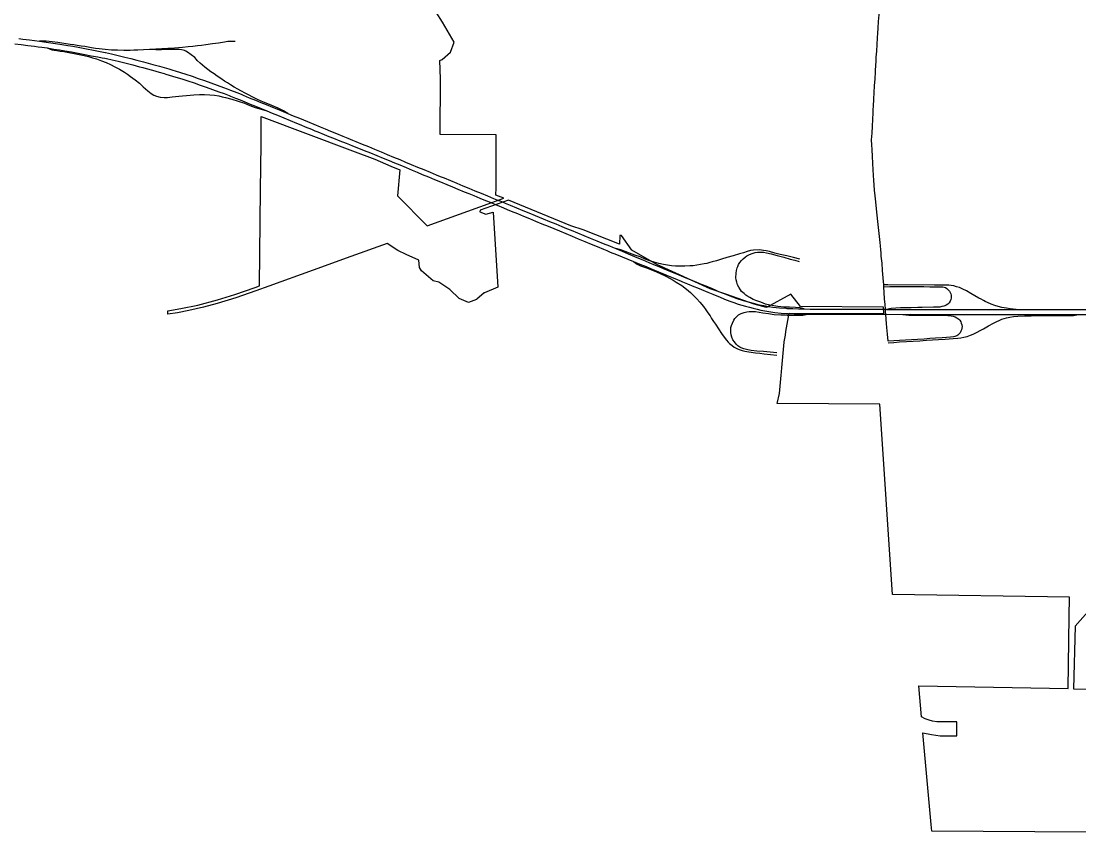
# Model space of a CAD drawing. Extents: x 0 to 34, y 0 to 22.
# Drawn here: x 5.1781 to 5.4253, y 19.7072 to 19.8971 of the extents above; entities that cross this region are included whole.
import ezdxf

# ---------------------------------------------------------------- set-up
doc = ezdxf.new("R2010")
doc.units = 0
for name, color, linetype in [('GM_X_Corporation', 7, 'Continuous'), ('GM_X_Interchange_Ramps', 7, 'Continuous'), ('GM_X_State_Route', 7, 'Continuous'), ('GM_X_US_Route', 7, 'Continuous')]:
    doc.layers.add(name, color=color, linetype=linetype)

msp = doc.modelspace()

# ---------------------------------------------------------------- linework, layer by layer
at = {"layer": 'GM_X_Corporation'}
for points in [[(5.45113, 19.70722), (5.39094, 19.7076), (5.39079, 19.70921), (5.38887, 19.73064), (5.39087, 19.73019), (5.39292, 19.72994), (5.3968, 19.72992), (5.39682, 19.73315), (5.39317, 19.7332), (5.39212, 19.73322), (5.39112, 19.73338), (5.39034, 19.73354), (5.38939, 19.73385), (5.38858, 19.73433), (5.38792, 19.74158), (5.42281, 19.741), (5.4231, 19.75772), (5.42316, 19.76236), (5.38173, 19.76298), (5.3788, 19.80749), (5.35483, 19.80764), (5.35536, 19.80997), (5.35544, 19.81083), (5.35552, 19.81169), (5.3556, 19.81254), (5.35568, 19.8134), (5.35576, 19.81426), (5.35584, 19.81508), (5.35592, 19.81598), (5.35599, 19.81683), (5.35606, 19.81769), (5.35614, 19.81855), (5.35621, 19.81941), (5.35629, 19.82026), (5.35636, 19.82112), (5.35644, 19.82198), (5.35644, 19.82206), (5.35671, 19.82364), (5.35685, 19.82449), (5.35699, 19.82534), (5.35713, 19.82619), (5.35757, 19.8288), (5.37973, 19.82866), (5.37964, 19.83021), (5.36028, 19.83035), (5.358, 19.83323), (5.35234, 19.83009), (5.34944, 19.83089), (5.34305, 19.83316), (5.33912, 19.83445), (5.32666, 19.84012), (5.32084, 19.84349), (5.31843, 19.84691), (5.31803, 19.84692), (5.31798, 19.84491), (5.30944, 19.84828), (5.30659, 19.84917), (5.29201, 19.8552), (5.2854, 19.85283), (5.28526, 19.85248), (5.28667, 19.8519), (5.28843, 19.85237), (5.28948, 19.83483), (5.28642, 19.83356), (5.28631, 19.83351), (5.28459, 19.83205), (5.28448, 19.83195), (5.28268, 19.83128), (5.28045, 19.8322), (5.27831, 19.83429), (5.27573, 19.83603), (5.27436, 19.83633), (5.27166, 19.83865), (5.27116, 19.83943), (5.27107, 19.84118), (5.26808, 19.84252), (5.26609, 19.84341), (5.26363, 19.84503), (5.25516, 19.84199), (5.2463, 19.83881), (5.23596, 19.83511), (5.23296, 19.83403), (5.22823, 19.83235), (5.22389, 19.83101), (5.22068, 19.83017), (5.21723, 19.82939), (5.2146, 19.82889), (5.21237, 19.82853), (5.21238, 19.82934), (5.21537, 19.82985), (5.21939, 19.83068), (5.22394, 19.83186), (5.22798, 19.83312), (5.23277, 19.83481), (5.23375, 19.83516), (5.23402, 19.85772), (5.23414, 19.86826), (5.23421, 19.87478), (5.25554, 19.86675), (5.26071, 19.8648), (5.26452, 19.86318), (5.26662, 19.8623), (5.26606, 19.85625), (5.27297, 19.84923), (5.28528, 19.85364), (5.2909, 19.85566), (5.28907, 19.85641), (5.28909, 19.85808), (5.28914, 19.8705), (5.276, 19.87059), (5.27608, 19.88355), (5.27595, 19.88786), (5.27651, 19.88807), (5.27846, 19.88985), (5.27933, 19.89216), (5.27769, 19.89498), (5.27656, 19.8968), (5.27511, 19.89917)], [(5.43038, 19.76225), (5.42446, 19.75554), (5.42405, 19.74094), (5.44412, 19.74071)]]:
    msp.add_lwpolyline(points, dxfattribs=at)
at = {"layer": 'GM_X_Interchange_Ramps'}
for points in [[(5.22808, 19.89233), (5.22677, 19.89231), (5.22636, 19.89228), (5.22564, 19.89219), (5.22421, 19.89196), (5.2228, 19.89174), (5.22125, 19.89153), (5.22025, 19.89141), (5.21926, 19.89129), (5.21819, 19.89117), (5.21713, 19.89106), (5.21578, 19.89094), (5.21484, 19.89086), (5.2139, 19.89077), (5.21232, 19.89067), (5.21092, 19.89058), (5.20809, 19.89042), (5.20663, 19.89036), (5.20533, 19.89029), (5.20444, 19.89027), (5.20355, 19.89024), (5.20206, 19.89023), (5.20058, 19.89026), (5.19922, 19.89032), (5.19769, 19.89043), (5.19634, 19.89059), (5.19544, 19.89071), (5.19454, 19.89083), (5.19375, 19.89097), (5.19297, 19.89111), (5.19208, 19.89126), (5.19119, 19.8914), (5.19037, 19.89152), (5.18955, 19.89164), (5.18857, 19.89181), (5.18761, 19.89194), (5.18666, 19.89207), (5.18528, 19.89222), (5.1839, 19.89236), (5.18239, 19.8924)], [(5.18414, 19.89081), (5.18526, 19.89039), (5.18577, 19.89032), (5.18637, 19.89024), (5.18719, 19.89009), (5.18801, 19.88994), (5.18924, 19.88974), (5.19047, 19.88953), (5.19162, 19.88928), (5.19278, 19.88903), (5.19378, 19.88877), (5.19474, 19.88849), (5.19564, 19.88823), (5.19688, 19.88781), (5.19797, 19.88739), (5.19894, 19.88694), (5.2, 19.88641), (5.20109, 19.88581), (5.20221, 19.88511), (5.20291, 19.88464), (5.2036, 19.88416), (5.20475, 19.88334), (5.20571, 19.88257), (5.20618, 19.88213), (5.20659, 19.88168)], [(5.21867, 19.88856), (5.21783, 19.8892), (5.21699, 19.88985), (5.21658, 19.89008), (5.21625, 19.89022), (5.21595, 19.89031), (5.21554, 19.89039), (5.21508, 19.89043), (5.21441, 19.89046), (5.21334, 19.89044), (5.21211, 19.89042), (5.21087, 19.89039), (5.20955, 19.89038), (5.20809, 19.89042)], [(5.24042, 19.8755), (5.23943, 19.87613), (5.23814, 19.87671), (5.23668, 19.87731), (5.23571, 19.8777), (5.23474, 19.8781), (5.23401, 19.87844), (5.23329, 19.87878), (5.23209, 19.87939), (5.23133, 19.87976), (5.23058, 19.88013), (5.22942, 19.88074), (5.22869, 19.88115), (5.22783, 19.88166), (5.22698, 19.88218), (5.22628, 19.88263), (5.22559, 19.88307), (5.22474, 19.88364), (5.22389, 19.88419), (5.22315, 19.88472), (5.22241, 19.88525), (5.22172, 19.88577), (5.22103, 19.88629), (5.21988, 19.88727), (5.21921, 19.88791), (5.21902, 19.88812), (5.21867, 19.88856)], [(5.20659, 19.88168), (5.20712, 19.88121), (5.2077, 19.88075), (5.20843, 19.88017), (5.20909, 19.87977), (5.20974, 19.87952), (5.21057, 19.87932), (5.21146, 19.87923), (5.21227, 19.87925), (5.21337, 19.87934), (5.21494, 19.87951), (5.21582, 19.8796), (5.2167, 19.8797), (5.21756, 19.87978), (5.21842, 19.87987), (5.21972, 19.87994), (5.22095, 19.8799), (5.22219, 19.87987), (5.22328, 19.87976), (5.2243, 19.87959), (5.22507, 19.87941), (5.22584, 19.87924), (5.22732, 19.87885), (5.2288, 19.87835), (5.23027, 19.87786), (5.23152, 19.87735), (5.23277, 19.87685), (5.23414, 19.87646), (5.23552, 19.87608)], [(5.32823, 19.84019), (5.32717, 19.84042), (5.32603, 19.84071), (5.32507, 19.84105), (5.32397, 19.84143), (5.3228, 19.84192), (5.32155, 19.84237), (5.32029, 19.84283), (5.31929, 19.8432), (5.31829, 19.84358), (5.31708, 19.84389)], [(5.36012, 19.84138), (5.35858, 19.84176), (5.35705, 19.84215), (5.35551, 19.84253), (5.35428, 19.84284), (5.35304, 19.84316), (5.35226, 19.84333), (5.35157, 19.84346), (5.35113, 19.84352), (5.35064, 19.84356), (5.34926, 19.8435), (5.34855, 19.8434), (5.3478, 19.84318), (5.34692, 19.84292), (5.34603, 19.84266), (5.34452, 19.84221), (5.343, 19.84176), (5.34181, 19.8414), (5.34061, 19.84104), (5.33961, 19.84076), (5.33903, 19.84059), (5.33832, 19.84042), (5.3377, 19.84029), (5.33687, 19.84012), (5.33599, 19.83998), (5.33516, 19.83988), (5.33435, 19.83981), (5.33322, 19.83974), (5.33212, 19.83977), (5.33103, 19.8398), (5.33012, 19.83988), (5.32915, 19.84002), (5.32823, 19.84019)], [(5.34746, 19.83302), (5.34705, 19.83334), (5.34648, 19.83388), (5.34622, 19.83426), (5.34585, 19.83485), (5.34556, 19.83541), (5.34534, 19.83601), (5.34522, 19.8366), (5.34517, 19.83707), (5.34521, 19.83811), (5.3453, 19.83875), (5.34545, 19.83935), (5.34558, 19.83972), (5.34579, 19.84013), (5.34608, 19.84059), (5.34645, 19.84109), (5.34685, 19.84151), (5.3473, 19.8419), (5.3477, 19.84216), (5.34835, 19.8425), (5.34895, 19.84274), (5.34962, 19.84295), (5.35023, 19.84305), (5.35083, 19.84307), (5.35159, 19.84303), (5.35232, 19.84291), (5.35343, 19.84265), (5.3548, 19.84229), (5.35633, 19.84186), (5.35785, 19.84144), (5.35891, 19.84114), (5.35998, 19.84084)], [(5.32122, 19.84087), (5.3221, 19.84021), (5.32289, 19.83988), (5.32423, 19.83936), (5.32541, 19.8389), (5.32659, 19.83843), (5.3276, 19.83795), (5.32862, 19.83747), (5.32975, 19.83689), (5.33048, 19.83648), (5.3312, 19.83606), (5.33248, 19.83522), (5.33357, 19.83439), (5.33451, 19.83362), (5.33527, 19.83289), (5.33601, 19.83213), (5.33674, 19.83136), (5.33756, 19.83033), (5.33812, 19.82957), (5.33861, 19.82885), (5.3391, 19.82812), (5.33946, 19.82755)], [(5.41064, 19.82965), (5.40928, 19.8298), (5.40841, 19.82993), (5.40733, 19.83012), (5.40645, 19.83031), (5.40569, 19.83054), (5.40486, 19.83084), (5.40397, 19.83124), (5.40345, 19.83151), (5.40303, 19.83171), (5.40248, 19.83202), (5.40195, 19.83231), (5.40104, 19.83283), (5.40004, 19.83341), (5.39903, 19.83399), (5.39824, 19.83441), (5.39744, 19.83474), (5.39672, 19.83497), (5.39609, 19.83513), (5.39548, 19.83525), (5.39494, 19.8353), (5.39415, 19.83534), (5.39288, 19.83535), (5.39161, 19.83536), (5.3807, 19.8354), (5.37971, 19.83543)], [(5.36112, 19.82975), (5.36018, 19.82999), (5.35906, 19.83007), (5.35772, 19.83014), (5.35716, 19.83017), (5.35638, 19.83021), (5.35492, 19.83034), (5.35402, 19.83046), (5.35309, 19.83067), (5.3521, 19.83091), (5.35097, 19.83131), (5.35007, 19.83164), (5.34921, 19.832), (5.34838, 19.83243), (5.34772, 19.83282), (5.34746, 19.83302)], [(5.37975, 19.83497), (5.38116, 19.83503), (5.38275, 19.83502), (5.38433, 19.83501), (5.38591, 19.835), (5.38749, 19.83499), (5.38907, 19.83498), (5.39046, 19.83497), (5.39185, 19.83497), (5.39315, 19.83496), (5.3935, 19.83494), (5.39381, 19.83488), (5.39412, 19.83478), (5.39447, 19.83458), (5.39472, 19.83434), (5.39505, 19.83394), (5.39525, 19.83363), (5.39539, 19.83327), (5.39546, 19.83296), (5.39548, 19.83263), (5.39546, 19.83229), (5.39541, 19.83194), (5.39525, 19.83158), (5.39501, 19.83122), (5.39469, 19.83089), (5.39434, 19.83068), (5.39402, 19.83051), (5.39373, 19.83041), (5.39331, 19.8303), (5.39282, 19.83019), (5.39134, 19.83015), (5.38867, 19.83011), (5.38768, 19.83009), (5.38616, 19.83005), (5.38463, 19.83001), (5.3836, 19.82999), (5.38256, 19.82998), (5.38147, 19.82983), (5.38037, 19.82967)], [(5.34493, 19.82753), (5.34503, 19.82767), (5.34542, 19.82807), (5.34578, 19.82836), (5.34638, 19.82868), (5.34706, 19.82893), (5.34769, 19.82908), (5.34824, 19.82915), (5.34892, 19.82918), (5.34973, 19.82915), (5.35058, 19.829), (5.35142, 19.82885), (5.35277, 19.82867), (5.35412, 19.82849), (5.35563, 19.82841), (5.35669, 19.82835), (5.35714, 19.82833), (5.358, 19.82832), (5.35885, 19.82831), (5.35982, 19.82832), (5.3608, 19.82834), (5.36161, 19.82843), (5.36242, 19.82852)], [(5.40703, 19.82723), (5.4073, 19.82734), (5.40786, 19.82755), (5.40842, 19.82772), (5.40921, 19.82787), (5.41003, 19.82799), (5.41106, 19.82808), (5.41265, 19.82813), (5.41419, 19.82817), (5.41573, 19.82821), (5.41731, 19.82822), (5.41889, 19.82823), (5.42048, 19.82824), (5.42206, 19.82825), (5.42308, 19.82826), (5.42411, 19.82826), (5.42527, 19.82845)], [(5.33946, 19.82755), (5.33991, 19.82686), (5.34035, 19.82617), (5.34106, 19.8251), (5.34178, 19.82403), (5.3424, 19.82313), (5.34296, 19.82244), (5.34335, 19.822), (5.34366, 19.82169), (5.34425, 19.8212), (5.34475, 19.82085), (5.34538, 19.82049), (5.34595, 19.82024), (5.34659, 19.82001), (5.34723, 19.81987), (5.34817, 19.81972), (5.34974, 19.81953), (5.35074, 19.81941), (5.35175, 19.81929), (5.35322, 19.81911), (5.3547, 19.81893)], [(5.35474, 19.8195), (5.35316, 19.81964), (5.35162, 19.81978), (5.35008, 19.81992), (5.34873, 19.82006), (5.34794, 19.8202), (5.34701, 19.82043), (5.34641, 19.82066), (5.34607, 19.82084), (5.34561, 19.82116), (5.34518, 19.82155), (5.34479, 19.82204), (5.34447, 19.82257), (5.3442, 19.82317), (5.34405, 19.82371), (5.34395, 19.82428), (5.34394, 19.82488), (5.34398, 19.8254), (5.34409, 19.82586), (5.34432, 19.82646), (5.34466, 19.82716), (5.34493, 19.82753)], [(5.38342, 19.82203), (5.385, 19.82213), (5.38658, 19.82224), (5.38816, 19.82234), (5.38974, 19.82244), (5.39111, 19.82253), (5.39248, 19.82262), (5.39406, 19.82272), (5.39498, 19.82278), (5.39591, 19.82284), (5.39705, 19.82294), (5.39776, 19.82303), (5.39846, 19.82317), (5.3992, 19.82335), (5.39999, 19.82364), (5.40064, 19.8239), (5.40155, 19.82433), (5.40228, 19.82473), (5.40301, 19.82513), (5.40422, 19.8258), (5.40535, 19.82641), (5.40596, 19.82672), (5.40684, 19.82714), (5.40703, 19.82723)], [(5.38075, 19.82186), (5.38208, 19.82195), (5.38342, 19.82203)]]:
    msp.add_lwpolyline(points, dxfattribs=at)
at = {"layer": 'GM_X_State_Route'}
for p, q in [((5.37892, 19.84455), (5.37884, 19.84527)), ((5.37975, 19.83497), (5.37971, 19.83543))]:
    msp.add_line(p, q, dxfattribs=at)
for points in [[(5.37841, 19.89542), (5.37851, 19.897), (5.37861, 19.89858), (5.3787, 19.90007), (5.37879, 19.90156)], [(5.37802, 19.88932), (5.37807, 19.89003), (5.37817, 19.89161), (5.37827, 19.89319), (5.37834, 19.8943), (5.37841, 19.89542)], [(5.3778, 19.88555), (5.37786, 19.88671), (5.37792, 19.88769), (5.37798, 19.88867), (5.37802, 19.88932)], [(5.37731, 19.87723), (5.3774, 19.87881), (5.37749, 19.88039), (5.37759, 19.88197), (5.37768, 19.88355), (5.37777, 19.88513), (5.3778, 19.88555)], [(5.37688, 19.86933), (5.37697, 19.87091), (5.37705, 19.87249), (5.37714, 19.87407), (5.37722, 19.87565), (5.37726, 19.87644), (5.37731, 19.87723)], [(5.37729, 19.86101), (5.37729, 19.86109), (5.37722, 19.86228), (5.37715, 19.86386), (5.37707, 19.86544), (5.37699, 19.86702), (5.37694, 19.86818), (5.37688, 19.86933)], [(5.37832, 19.8502), (5.37814, 19.85171), (5.37799, 19.8532), (5.37784, 19.85483), (5.3777, 19.85619), (5.37756, 19.85751), (5.37744, 19.85872), (5.37736, 19.8599), (5.37729, 19.86101)], [(5.37884, 19.84527), (5.37854, 19.84812), (5.37832, 19.8502)], [(5.37908, 19.84288), (5.37902, 19.84362), (5.37892, 19.84455)], [(5.37971, 19.83543), (5.37957, 19.83705), (5.37944, 19.83873), (5.37931, 19.84048), (5.37915, 19.84213), (5.37908, 19.84288)], [(5.38026, 19.82735), (5.38018, 19.82851), (5.38018, 19.82852), (5.38014, 19.8291), (5.3801, 19.82967), (5.3801, 19.82968), (5.38002, 19.83077), (5.37993, 19.83215), (5.37983, 19.83362), (5.37975, 19.83497)], [(5.38417, 19.8285), (5.38486, 19.82839), (5.38558, 19.82831), (5.38672, 19.82827), (5.39248, 19.82827), (5.3933, 19.82828), (5.39411, 19.82829), (5.39472, 19.82825), (5.39546, 19.82817), (5.39594, 19.82807), (5.39639, 19.82794), (5.39684, 19.82771), (5.39726, 19.8274), (5.39738, 19.82728)], [(5.38071, 19.82226), (5.38057, 19.82383), (5.38043, 19.82541), (5.38035, 19.82638), (5.38026, 19.82735)], [(5.39738, 19.82728), (5.39753, 19.82711), (5.39774, 19.82678), (5.39785, 19.82647), (5.39797, 19.82605), (5.39802, 19.82566), (5.39799, 19.82525), (5.39791, 19.82487), (5.39776, 19.82453), (5.39757, 19.82415), (5.39737, 19.82391), (5.39707, 19.82366), (5.39677, 19.82345), (5.39636, 19.82328), (5.39602, 19.82321), (5.3953, 19.82313), (5.39435, 19.82307), (5.3934, 19.82301), (5.39182, 19.8229), (5.39051, 19.82281), (5.38919, 19.82273), (5.38761, 19.82262), (5.38622, 19.82253), (5.38482, 19.82244), (5.3834, 19.82238)], [(5.3834, 19.82238), (5.38206, 19.82232), (5.38071, 19.82226)]]:
    msp.add_lwpolyline(points, dxfattribs=at)
at = {"layer": 'GM_X_US_Route'}
for p, q in [((5.28807, 19.85455), (5.28911, 19.85412)), ((5.39113, 19.8285), (5.39887, 19.82848))]:
    msp.add_line(p, q, dxfattribs=at)
for points in [[(5.1775, 19.893), (5.17848, 19.89289), (5.18005, 19.89269), (5.18122, 19.89255), (5.18239, 19.8924), (5.18395, 19.89217), (5.18552, 19.89193), (5.18708, 19.89169), (5.18801, 19.89155), (5.18894, 19.8914), (5.19017, 19.89119), (5.1914, 19.89098), (5.19295, 19.89069), (5.19376, 19.89053), (5.19456, 19.89038), (5.19611, 19.89007), (5.19689, 19.88991), (5.19767, 19.88975), (5.19775, 19.88973)], [(5.17655, 19.89178), (5.1781, 19.89159), (5.17965, 19.8914), (5.18122, 19.8912), (5.18205, 19.89109), (5.18287, 19.89098), (5.18414, 19.89081), (5.18571, 19.89056), (5.18701, 19.89036), (5.18831, 19.89015), (5.18987, 19.88987), (5.19139, 19.88959), (5.19292, 19.88931), (5.19447, 19.889), (5.19602, 19.8887), (5.197, 19.88851), (5.19766, 19.88838)], [(5.19775, 19.88973), (5.19921, 19.8894), (5.20074, 19.88905), (5.20228, 19.88867), (5.2037, 19.88832), (5.20511, 19.88797), (5.20664, 19.88756), (5.20774, 19.88727), (5.20885, 19.88697), (5.21037, 19.88654), (5.21147, 19.88623), (5.21258, 19.88592), (5.21352, 19.88562), (5.21409, 19.88545), (5.21531, 19.88506), (5.21653, 19.88468), (5.21803, 19.88418), (5.21948, 19.88369), (5.22093, 19.8832), (5.22242, 19.88265), (5.2239, 19.88211), (5.22539, 19.88156), (5.2262, 19.88127), (5.22701, 19.88097), (5.22847, 19.88037), (5.22948, 19.87996)], [(5.19766, 19.88838), (5.19798, 19.88832), (5.19937, 19.88801), (5.20076, 19.8877), (5.20229, 19.88731), (5.20324, 19.88708), (5.20418, 19.88684), (5.20571, 19.88643), (5.20649, 19.88622), (5.20728, 19.88601), (5.2088, 19.88558), (5.21032, 19.88515), (5.2115, 19.88481), (5.21189, 19.8847), (5.21268, 19.88448), (5.21419, 19.88401), (5.21562, 19.88356), (5.21704, 19.88311), (5.21854, 19.88261), (5.21993, 19.88214), (5.22131, 19.88167), (5.2228, 19.88112), (5.22428, 19.88057), (5.2255, 19.88012), (5.22671, 19.87966), (5.22702, 19.87954)], [(5.22948, 19.87996), (5.22994, 19.87977), (5.2314, 19.87917), (5.23287, 19.87857), (5.23409, 19.87807), (5.23532, 19.87756), (5.23679, 19.87697), (5.23826, 19.87638), (5.23934, 19.87594), (5.24042, 19.8755), (5.24168, 19.87496), (5.24315, 19.87436), (5.24409, 19.87397), (5.24504, 19.87358), (5.2465, 19.87298), (5.24796, 19.87237), (5.24916, 19.87188), (5.25036, 19.87138), (5.25182, 19.87078), (5.25329, 19.87018), (5.25442, 19.86972), (5.25556, 19.86925)], [(5.22702, 19.87954), (5.22818, 19.87908), (5.22927, 19.87864), (5.23036, 19.8782), (5.23162, 19.87768), (5.23287, 19.87717), (5.2342, 19.87662), (5.23552, 19.87608), (5.23678, 19.87556), (5.23803, 19.87505), (5.23949, 19.87444), (5.24095, 19.87384), (5.24242, 19.87323), (5.24345, 19.87281), (5.24448, 19.87238), (5.24594, 19.87178), (5.24675, 19.87145)], [(5.24675, 19.87145), (5.24741, 19.87119), (5.24887, 19.87059), (5.24999, 19.87013), (5.25112, 19.86967), (5.25259, 19.86909), (5.25406, 19.86852), (5.2548, 19.86822), (5.25554, 19.86793)], [(5.25554, 19.86793), (5.25691, 19.86739), (5.25828, 19.86686), (5.25974, 19.86625), (5.2612, 19.86565), (5.26266, 19.86505), (5.26413, 19.86445), (5.26535, 19.86394), (5.26658, 19.86344), (5.26804, 19.86283), (5.2695, 19.86221), (5.27067, 19.86172), (5.27184, 19.86123), (5.2733, 19.86063), (5.2747, 19.86005), (5.27611, 19.85947), (5.27757, 19.85886), (5.27887, 19.85832), (5.28017, 19.85777), (5.28163, 19.85718), (5.28275, 19.85673), (5.28387, 19.85628), (5.28533, 19.85568), (5.28662, 19.85515), (5.28791, 19.85462), (5.288, 19.85458), (5.28807, 19.85455)], [(5.25556, 19.86925), (5.25631, 19.86894), (5.25777, 19.86833), (5.25923, 19.86773), (5.26069, 19.86712), (5.26144, 19.8668), (5.26219, 19.86649), (5.26365, 19.86589), (5.26512, 19.86528), (5.26658, 19.86468), (5.26792, 19.86412), (5.26927, 19.86356), (5.27073, 19.86296), (5.27219, 19.86236), (5.27366, 19.86175), (5.27512, 19.86115), (5.27604, 19.86077), (5.27695, 19.8604), (5.27841, 19.85979), (5.27988, 19.85918), (5.28134, 19.85858), (5.28273, 19.858), (5.28413, 19.85742), (5.28559, 19.85682), (5.28706, 19.85622), (5.28852, 19.85562), (5.28962, 19.85516)], [(5.28962, 19.85516), (5.28998, 19.85501), (5.29074, 19.8547)], [(5.28911, 19.85412), (5.28937, 19.85401), (5.29083, 19.8534), (5.29172, 19.85302), (5.29261, 19.85265), (5.29408, 19.85205), (5.29547, 19.85148), (5.29687, 19.85091), (5.29833, 19.85031), (5.2998, 19.8497), (5.30126, 19.8491), (5.3026, 19.84855), (5.30393, 19.848), (5.30539, 19.8474), (5.30685, 19.84679), (5.30831, 19.84618), (5.30907, 19.84587), (5.30983, 19.84555), (5.31129, 19.84494), (5.31275, 19.84434), (5.31422, 19.84373), (5.315, 19.84341), (5.31579, 19.84308), (5.31725, 19.84248), (5.31859, 19.84194), (5.31992, 19.84139), (5.32122, 19.84087), (5.32268, 19.84027), (5.32414, 19.83966), (5.3256, 19.83905), (5.32706, 19.83845), (5.32826, 19.83795), (5.32945, 19.83746), (5.33091, 19.83685), (5.33237, 19.83625), (5.33268, 19.83612)], [(5.29074, 19.8547), (5.29119, 19.85452), (5.2924, 19.85402), (5.29386, 19.85342), (5.29532, 19.85281), (5.29678, 19.85221), (5.29825, 19.8516), (5.29917, 19.85122), (5.3001, 19.85084), (5.30156, 19.85024), (5.30302, 19.84964), (5.30449, 19.84904), (5.30558, 19.84859), (5.30667, 19.84815), (5.30813, 19.84754), (5.30959, 19.84693), (5.31105, 19.84633), (5.31185, 19.846), (5.31264, 19.84567), (5.31411, 19.84508), (5.31558, 19.84449), (5.31633, 19.84419), (5.31708, 19.84389), (5.31854, 19.84328), (5.32, 19.84266), (5.32145, 19.84204), (5.32241, 19.84164), (5.32336, 19.84124), (5.32482, 19.84063), (5.32628, 19.84002), (5.32713, 19.83966), (5.32798, 19.8393), (5.32944, 19.8387), (5.33091, 19.8381), (5.33237, 19.83749), (5.33343, 19.83705), (5.33449, 19.83661), (5.33596, 19.83601), (5.33704, 19.83557), (5.33812, 19.83513), (5.33958, 19.83451), (5.34033, 19.8342), (5.34109, 19.83388), (5.3422, 19.83342), (5.34331, 19.83297), (5.34435, 19.83259), (5.3454, 19.8322), (5.34689, 19.83174), (5.34834, 19.83132), (5.34949, 19.83104), (5.35063, 19.83076), (5.3517, 19.83056), (5.35276, 19.83036), (5.3538, 19.8302), (5.35532, 19.83005), (5.35685, 19.82991), (5.35709, 19.8299), (5.35843, 19.82985), (5.35978, 19.8298), (5.36112, 19.82975), (5.36249, 19.82973), (5.36386, 19.8297), (5.3801, 19.82968), (5.38037, 19.82967), (5.41064, 19.82965), (5.42961, 19.82961)], [(5.33268, 19.83612), (5.33384, 19.83564), (5.3353, 19.83503), (5.3362, 19.83466), (5.3371, 19.83429), (5.33856, 19.83369), (5.33978, 19.83319)], [(5.33978, 19.83319), (5.33994, 19.83312), (5.34131, 19.83256), (5.3425, 19.83208), (5.3437, 19.8316), (5.34469, 19.83125), (5.34568, 19.8309), (5.34655, 19.83064), (5.34742, 19.83038), (5.34831, 19.83014), (5.34919, 19.82991), (5.35011, 19.8297), (5.35102, 19.82949), (5.35195, 19.82931), (5.35288, 19.82914), (5.35423, 19.82895), (5.35576, 19.82878), (5.35679, 19.82873), (5.35727, 19.8287), (5.35878, 19.82861), (5.35959, 19.82859), (5.3604, 19.82857), (5.36141, 19.82855), (5.36242, 19.82852), (5.36361, 19.82854), (5.38018, 19.82851), (5.38417, 19.8285), (5.38519, 19.8285)], [(5.38519, 19.8285), (5.38595, 19.82851), (5.39113, 19.8285)], [(5.39887, 19.82848), (5.40278, 19.82848), (5.40436, 19.82847), (5.40594, 19.82847), (5.42527, 19.82845), (5.42595, 19.82844), (5.42968, 19.82844)]]:
    msp.add_lwpolyline(points, dxfattribs=at)

doc.saveas('drawing.dxf')
